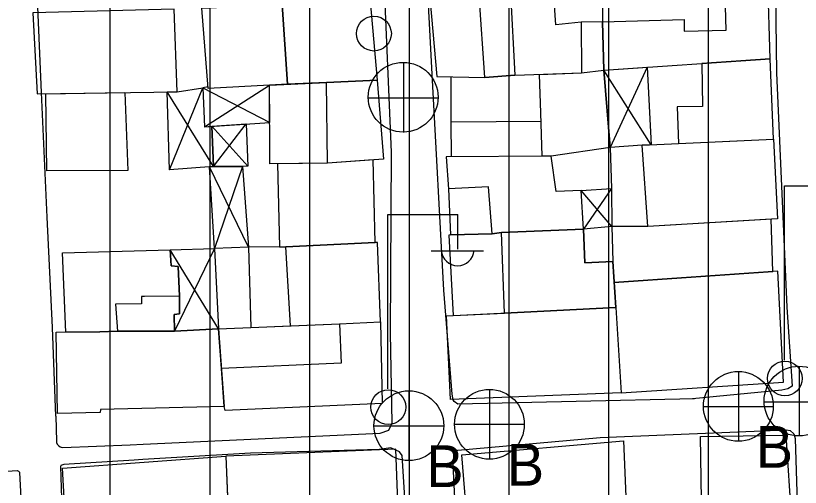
# Model space of a CAD drawing. Extents: x 417997 to 421451, y 4451742 to 4455216.
# Drawn here: x 419675.4 to 419754.1, y 4453113.3 to 4453160.6 of the extents above; entities that cross this region are included whole.
import ezdxf

# ---------------------------------------------------------------- set-up
doc = ezdxf.new("R2010")
doc.units = 0
for name, color, linetype in [('B_Betonzemin', 7, 'Continuous'), ('B_Kapi', 7, 'Continuous'), ('B_Mesken', 7, 'Continuous'), ('B_Sundurma', 7, 'Continuous'), ('B_Teras', 7, 'Continuous'), ('S_Elektrik_Diregi', 7, 'Continuous'), ('S_Rogar_Kapagi', 7, 'Continuous'), ('S_Rogar_Kapagi_Buski', 7, 'Continuous'), ('Sinir_Duvar_tek_tarafa_ait', 7, 'Continuous'), ('TR_ORTAYOGUNKONUT', 7, 'Continuous'), ('Yol_Sose', 7, 'Continuous')]:
    doc.layers.add(name, color=color, linetype=linetype)

msp = doc.modelspace()

# ---------------------------------------------------------------- linework, layer by layer
at = {"layer": 'B_Betonzemin'}
msp.add_lwpolyline([(419719.125, 4453149.996), (419728.139, 4453150.049)], dxfattribs=at)
at = {"layer": 'B_Kapi'}
msp.add_lwpolyline([(419719.125, 4453149.996), (419719.101, 4453154.528)], dxfattribs=at)
at = {"layer": 'B_Mesken'}
for points in [[(419750.891, 4453164.181), (419746.58, 4453163.969), (419734.296, 4453163.307), (419734.294, 4453160.04), (419734.446, 4453155.196), (419751.106, 4453156.318)], [(419717.024, 4453162.07), (419717.69, 4453154.557), (419722.51, 4453154.458), (419725.511, 4453154.68), (419732.18, 4453154.907), (419734.446, 4453155.196), (419734.294, 4453160.04), (419732.161, 4453159.99), (419729.631, 4453159.737), (419729.372, 4453163.163), (419725.054, 4453162.935), (419721.927, 4453162.7), (419721.958, 4453162.259)], [(419702.688, 4453153.767), (419700.901, 4453153.686), (419694.748, 4453153.355), (419694.12, 4453161.408), (419702.168, 4453161.781)], [(419702.688, 4453153.767), (419702.168, 4453161.781), (419710.995, 4453162.114), (419711.688, 4453154.189), (419706.607, 4453153.944)], [(419691.624, 4453153.009), (419691.334, 4453161.317), (419677.141, 4453160.937), (419677.594, 4453152.792)], [(419744.254, 4453155.856), (419744.325, 4453151.525), (419741.797, 4453151.488), (419741.934, 4453147.823), (419751.433, 4453148.25), (419751.106, 4453156.318)], [(419734.446, 4453155.196), (419735.078, 4453147.407), (419729.153, 4453146.549), (419728.257, 4453146.542), (419728.111, 4453150.899), (419727.975, 4453154.763), (419732.18, 4453154.907)], [(419706.729, 4453145.854), (419700.934, 4453145.791), (419700.901, 4453153.686), (419706.607, 4453153.944), (419711.688, 4453154.189), (419712.322, 4453146.242)], [(419686.397, 4453152.928), (419686.688, 4453145.102), (419678.554, 4453145.068), (419678.459, 4453152.806)], [(419738.854, 4453139.514), (419738.289, 4453147.659), (419751.433, 4453148.25), (419751.846, 4453140.257)], [(419701.682, 4453145.799), (419701.886, 4453137.467), (419702.54, 4453137.474), (419711.501, 4453137.895), (419711.29, 4453146.17), (419706.729, 4453145.854)], [(419718.607, 4453146.471), (419718.84, 4453143.288), (419719.052, 4453138.65), (419723.241, 4453138.768), (419724.165, 4453138.895), (419732.405, 4453139.234), (419732.162, 4453143.107), (419729.646, 4453143.004), (419729.153, 4453146.549)], [(419751.202, 4453140.22), (419738.854, 4453139.514), (419735.242, 4453139.483), (419735.344, 4453135.984), (419735.344, 4453135.984), (419735.476, 4453133.864), (419751.397, 4453134.976)], [(419718.882, 4453138.624), (419719.309, 4453130.554), (419724.472, 4453130.812), (419735.631, 4453131.372), (419735.344, 4453135.984), (419732.522, 4453135.842), (419732.405, 4453139.234), (419724.165, 4453138.895), (419723.241, 4453138.768), (419719.052, 4453138.65)], [(419712.044, 4453129.94), (419711.73, 4453137.893), (419711.501, 4453137.895), (419702.54, 4453137.474), (419698.805, 4453137.436), (419699.016, 4453129.362), (419703.003, 4453129.535), (419707.933, 4453129.748)], [(419691.747, 4453135.485), (419691.872, 4453132.494), (419691.874, 4453130.723), (419691.335, 4453130.686), (419691.351, 4453129.002), (419685.653, 4453128.987), (419683.892, 4453128.92), (419680.465, 4453128.905), (419680.143, 4453136.856), (419690.922, 4453137.156), (419691.016, 4453135.556)], [(419751.89, 4453135.011), (419735.476, 4453133.864), (419735.631, 4453131.372), (419736.172, 4453122.82), (419752.466, 4453123.884)], [(419735.631, 4453131.372), (419736.172, 4453122.82), (419719.063, 4453122.158), (419718.646, 4453130.52)], [(419712.207, 4453121.755), (419696.435, 4453121.054), (419696.36, 4453121.425), (419696.073, 4453125.241), (419695.773, 4453129.222), (419707.933, 4453129.748), (419712.044, 4453129.94)], [(419695.773, 4453129.222), (419696.36, 4453121.425), (419683.937, 4453121.152), (419683.917, 4453120.854), (419679.618, 4453120.75), (419679.492, 4453128.901), (419683.892, 4453128.92), (419685.653, 4453128.987), (419691.351, 4453129.002)], [(419744.273, 4453109.959), (419744.117, 4453118.436), (419752.673, 4453118.559), (419753.26, 4453109.952)], [(419725.29, 4453109.014), (419720.821, 4453108.781), (419720.176, 4453116.574), (419736.395, 4453117.982), (419736.634, 4453112.409), (419736.84, 4453109.713), (419725.29, 4453109.014)], [(419704.277, 4453108.157), (419713.901, 4453108.37), (419713.566, 4453117.145), (419696.521, 4453116.448), (419696.876, 4453107.616)], [(419696.752, 4453110.703), (419690.292, 4453110.522), (419690.514, 4453107.419), (419681.481, 4453107.065), (419680.608, 4453107.001), (419680.131, 4453115.256), (419696.521, 4453116.448)]]:
    msp.add_lwpolyline(points, close=True, dxfattribs=at)
at = {"layer": 'B_Sundurma'}
for p, q in [((419738.779, 4453155.488), (419735.078, 4453147.407)), ((419739.177, 4453147.699), (419734.446, 4453155.196)), ((419690.867, 4453145.172), (419694.212, 4453153.414)), ((419694.212, 4453153.414), (419700.917, 4453149.939)), ((419694.383, 4453149.505), (419700.901, 4453153.686)), ((419695.284, 4453145.501), (419690.629, 4453152.994)), ((419695.122, 4453149.554), (419698.706, 4453145.539)), ((419695.284, 4453145.501), (419698.55, 4453149.782)), ((419698.805, 4453137.436), (419694.89, 4453145.472)), ((419698.197, 4453145.533), (419695.39, 4453137.305)), ((419735.242, 4453139.483), (419732.162, 4453143.107)), ((419735.208, 4453143.326), (419732.405, 4453139.234)), ((419695.39, 4453137.305), (419691.351, 4453129.002)), ((419695.773, 4453129.222), (419690.922, 4453137.156))]:
    msp.add_line(p, q, dxfattribs=at)
for points in [[(419738.779, 4453155.488), (419739.177, 4453147.699), (419738.289, 4453147.659), (419735.078, 4453147.407), (419734.446, 4453155.196)], [(419695.122, 4453149.554), (419695.284, 4453145.501), (419690.867, 4453145.172), (419690.629, 4453152.994), (419691.624, 4453153.009), (419694.212, 4453153.414), (419694.383, 4453149.505)], [(419694.748, 4453153.355), (419694.737, 4453153.506), (419694.212, 4453153.414), (419694.383, 4453149.505), (419700.917, 4453149.939), (419700.901, 4453153.686)], [(419695.284, 4453145.501), (419695.122, 4453149.554), (419698.55, 4453149.782), (419698.706, 4453145.539)], [(419698.197, 4453145.533), (419698.805, 4453137.436), (419695.39, 4453137.305), (419694.89, 4453145.472), (419695.284, 4453145.501)], [(419735.208, 4453143.326), (419735.242, 4453139.483), (419732.405, 4453139.234), (419732.162, 4453143.107)], [(419695.39, 4453137.305), (419695.773, 4453129.222), (419691.351, 4453129.002), (419691.335, 4453130.686), (419691.874, 4453130.723), (419691.872, 4453132.494), (419691.747, 4453135.485), (419691.016, 4453135.556), (419690.922, 4453137.156)]]:
    msp.add_lwpolyline(points, close=True, dxfattribs=at)
at = {"layer": 'B_Teras'}
for points in [[(419746.712, 4453159.19), (419746.58, 4453163.969), (419734.296, 4453163.307), (419734.294, 4453160.04), (419742.478, 4453160.261), (419742.473, 4453159.095)], [(419722.51, 4453154.458), (419721.927, 4453162.7), (419725.054, 4453162.935), (419725.511, 4453154.68)], [(419734.446, 4453155.196), (419734.294, 4453160.04), (419732.161, 4453159.99), (419732.18, 4453154.907)], [(419706.729, 4453145.854), (419706.607, 4453153.944), (419711.688, 4453154.189), (419712.322, 4453146.242)], [(419723.241, 4453138.768), (419722.862, 4453143.466), (419718.84, 4453143.288), (419719.052, 4453138.65)], [(419724.472, 4453130.812), (419724.165, 4453138.895), (419732.405, 4453139.234), (419732.522, 4453135.842), (419735.344, 4453135.984), (419735.631, 4453131.372)], [(419698.805, 4453137.436), (419699.016, 4453129.362), (419703.003, 4453129.535), (419702.54, 4453137.474)], [(419688.331, 4453128.994), (419691.351, 4453129.002), (419691.335, 4453130.686), (419691.874, 4453130.723), (419691.872, 4453132.494), (419688.368, 4453132.468), (419688.059, 4453132.466), (419688.041, 4453131.755), (419685.46, 4453131.704), (419685.653, 4453128.987)], [(419696.073, 4453125.241), (419695.773, 4453129.222), (419707.933, 4453129.748), (419708.086, 4453125.8)]]:
    msp.add_lwpolyline(points, close=True, dxfattribs=at)
at = {"layer": 'S_Elektrik_Diregi'}
for p, q in [((419752.552, 4453126.086), (419752.552, 4453143.586)), ((419752.552, 4453143.586), (419759.552, 4453143.586)), ((419712.772, 4453123.212), (419712.772, 4453140.713)), ((419712.772, 4453140.713), (419719.772, 4453140.713)), ((419719.772, 4453137.212), (419719.772, 4453140.713)), ((419717.112, 4453137.072), (419722.362, 4453137.072))]:
    msp.add_line(p, q, dxfattribs=at)
for centre in [(419711.366, 4453158.854), (419752.588, 4453124.251), (419712.808, 4453121.377)]:
    msp.add_circle(centre, 1.75, dxfattribs=at)
msp.add_arc((419719.773, 4453137.225), 1.658, 184.83843, 355.14641, dxfattribs=at)
at = {"layer": 'S_Rogar_Kapagi'}
for p, q in [((419714.354, 4453148.939), (419714.354, 4453155.939)), ((419710.784, 4453152.404), (419717.784, 4453152.404)), ((419754.059, 4453118.457), (419754.059, 4453125.458)), ((419750.489, 4453121.922), (419757.489, 4453121.922))]:
    msp.add_line(p, q, dxfattribs=at)
for centre in [(419714.301, 4453152.467), (419754.006, 4453121.986)]:
    msp.add_circle(centre, 3.5, dxfattribs=at)
at = {"layer": 'S_Rogar_Kapagi_Buski'}
for p, q in [((419747.923, 4453124.954), (419747.923, 4453117.954)), ((419722.953, 4453123.154), (419722.953, 4453116.154)), ((419714.873, 4453123.014), (419714.873, 4453116.014)), ((419744.423, 4453121.454), (419751.423, 4453121.454)), ((419711.373, 4453119.514), (419718.373, 4453119.514)), ((419719.453, 4453119.654), (419726.453, 4453119.654))]:
    msp.add_line(p, q, dxfattribs=at)
for centre in [(419747.923, 4453121.454), (419722.953, 4453119.654), (419714.873, 4453119.514)]:
    msp.add_circle(centre, 3.5, dxfattribs=at)
at = {"layer": 'Sinir_Duvar_tek_tarafa_ait'}
for points in [[(419719.14, 4453146.475), (419719.125, 4453149.996)], [(419735.078, 4453147.407), (419735.208, 4453143.326)]]:
    msp.add_lwpolyline(points, dxfattribs=at)
at = {"layer": 'TR_ORTAYOGUNKONUT'}
for p, q in [((419744.929, 4452999.073), (419744.929, 4453356.42)), ((419744.929, 4452999.073), (419744.929, 4453356.42)), ((419734.929, 4452996.648), (419734.929, 4453347.868)), ((419734.929, 4452996.648), (419734.929, 4453347.868)), ((419724.929, 4452994.223), (419724.929, 4453339.316)), ((419724.929, 4452994.223), (419724.929, 4453339.316)), ((419714.929, 4452991.797), (419714.929, 4453330.763)), ((419714.929, 4452991.797), (419714.929, 4453330.763)), ((419684.929, 4452984.521), (419684.929, 4453223.596)), ((419684.929, 4452984.521), (419684.929, 4453223.596)), ((419694.929, 4452986.947), (419694.929, 4453223.243)), ((419694.929, 4452986.947), (419694.929, 4453223.243)), ((419704.929, 4452989.372), (419704.929, 4453222.89)), ((419704.929, 4452989.372), (419704.929, 4453222.89))]:
    msp.add_line(p, q, dxfattribs=at)
at = {"layer": 'Yol_Sose'}
for points in [[(419743.511, 4453122.219), (419719.793, 4453121.683), (419719.416, 4453121.946), (419719.311, 4453122.103), (419719.201, 4453122.669), (419718.388, 4453133.108), (419717.222, 4453154.796), (419716.029, 4453176.982), (419715.402, 4453202.508), (419714.475, 4453224.207), (419714.55, 4453228.894), (419714.714, 4453229.197), (419715.036, 4453229.319), (419727.006, 4453229.522), (419747.019, 4453228.909), (419747.477, 4453228.722), (419747.813, 4453228.366), (419748.141, 4453227.697), (419748.779, 4453218.38), (419750.081, 4453197.844)], [(419712.009, 4453118.778), (419712.009, 4453118.778), (419712.876, 4453119.076), (419713.186, 4453119.793), (419713.042, 4453128.805), (419713.133, 4453146.953), (419712.347, 4453165.051), (419711.036, 4453186.585), (419710.615, 4453195.246), (419709.324, 4453212.947), (419708.711, 4453223.451), (419708.543, 4453224.467), (419708.181, 4453225.338), (419707.548, 4453226.145), (419706.702, 4453226.741), (419705.715, 4453227.073), (419691.688, 4453226.597)], [(419678.015, 4453152.929), (419677.447, 4453166.258), (419676.615, 4453180.477), (419675.829, 4453194.872), (419674.679, 4453216.6)], [(419750.081, 4453197.844), (419751.559, 4453170.558), (419751.745, 4453154.914)], [(419751.745, 4453154.914), (419752.777, 4453131.394), (419753.336, 4453123.467), (419752.881, 4453123.197), (419752.28, 4453123.086), (419743.335, 4453122.202)], [(419679.458, 4453120.479), (419679.135, 4453129.352), (419678.596, 4453140.43), (419678.015, 4453152.929)], [(419679.458, 4453120.479), (419679.516, 4453117.946), (419679.542, 4453117.819), (419679.612, 4453117.646), (419679.77, 4453117.485), (419679.882, 4453117.397), (419680.011, 4453117.361), (419680.154, 4453117.326), (419686.931, 4453117.584), (419688.21, 4453117.645)], [(419688.213, 4453117.645), (419712.009, 4453118.778)], [(419719.326, 4453115.592), (419719.455, 4453116.667), (419719.775, 4453117.048), (419734.051, 4453118.335), (419752.745, 4453119.11), (419753.114, 4453119.032), (419753.472, 4453118.695), (419753.616, 4453118.222), (419753.98, 4453106.434), (419754.944, 4453093.686), (419755.946, 4453077.378), (419756.38, 4453062.989), (419756.83, 4453045.49), (419756.769, 4453044.322), (419756.615, 4453043.773), (419756.165, 4453043.182), (419753.99, 4453042.702)], [(419688.21, 4453117.645), (419688.213, 4453117.645)], [(419711.899, 4453117.136), (419698.983, 4453116.764), (419688.197, 4453116.106)], [(419717.562, 4453043.087), (419717.081, 4453055.614), (419716.363, 4453073.667), (419715.252, 4453088.712), (419714.794, 4453106.973), (419714.186, 4453116.531), (419713.919, 4453116.903), (419713.073, 4453117.285), (419711.899, 4453117.136)], [(419688.194, 4453116.106), (419687.305, 4453116.052), (419680.258, 4453115.617), (419680.049, 4453115.569), (419679.979, 4453115.511), (419679.964, 4453115.491), (419679.926, 4453115.413), (419680.018, 4453112.219)], [(419688.197, 4453116.106), (419688.194, 4453116.106)], [(419720.628, 4453089.62), (419719.326, 4453115.592)], [(419644.716, 4453112.925), (419644.75, 4453113.058), (419644.867, 4453113.274), (419645.039, 4453113.43), (419645.178, 4453113.522), (419645.642, 4453113.637), (419664.821, 4453114.319), (419675.568, 4453115.004), (419675.718, 4453114.959), (419675.796, 4453114.887), (419675.813, 4453114.837), (419675.815, 4453114.819), (419676.306, 4453105.275), (419676.847, 4453094.906), (419677.224, 4453086.56), (419677.872, 4453075.782), (419678.046, 4453066.161)]]:
    msp.add_lwpolyline(points, dxfattribs=at)

# ---------------------------------------------------------------- texts
at = {"layer": 'S_Rogar_Kapagi_Buski'}
for p in [(419749.67, 4453115.29), (419724.7, 4453113.49), (419716.619, 4453113.35)]:
    msp.add_text('B', height=4.2, dxfattribs=at).set_placement(p)

doc.saveas('drawing.dxf')
